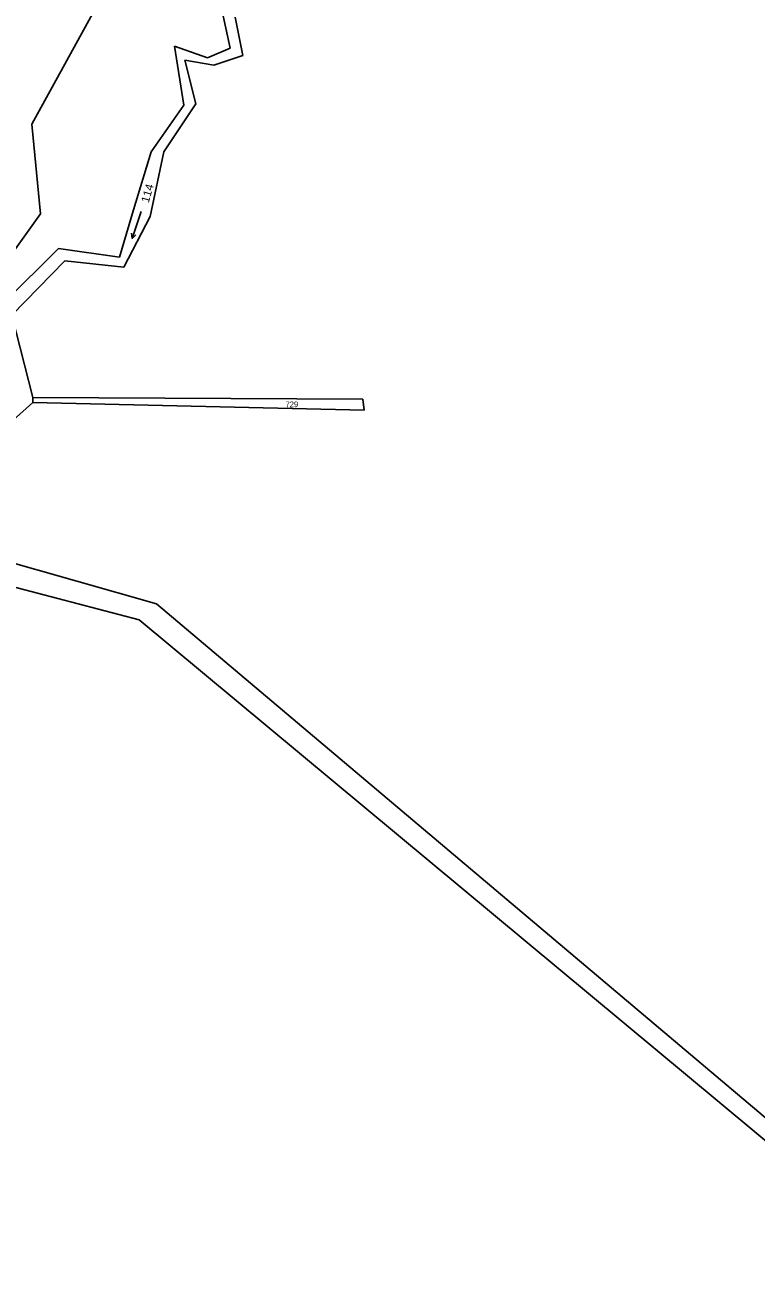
# Model space of a CAD drawing. Extents: x -727701 to -724405, y -960481 to -957284.
# Drawn here: x -725892.1 to -725736.8, y -958176 to -957912.5 of the extents above; entities that cross this region are included whole.
import ezdxf

# ---------------------------------------------------------------- set-up
doc = ezdxf.new("R2010")
doc.units = 0
doc.header["$LTSCALE"] = 0.68
doc.layers.add('1', color=7, linetype='Continuous', lineweight=25)
doc.layers.add('3', color=7, linetype='Continuous', lineweight=25)
doc.layers.add('2', color=7, linetype='Continuous')

msp = doc.modelspace()

# ---------------------------------------------------------------- linework, layer by layer
at = {"layer": '1'}
for p, q in [((-725890.59, -957933.61), (-725871.83, -957899.51)), ((-725848.48, -957917.46), (-725850.28, -957908.94)), ((-725845.74, -957919.01), (-725847.38, -957910.89)), ((-725860.26, -957917.04), (-725853.3, -957919.49)), ((-725858.28, -957929.53), (-725860.26, -957917.04)), ((-725853.3, -957919.49), (-725848.48, -957917.46)), ((-725851.92, -957921.04), (-725845.74, -957919.01)), ((-725858.09, -957920.03), (-725851.92, -957921.04)), ((-725855.78, -957929.29), (-725858.09, -957920.03)), ((-725865.22, -957939.5), (-725858.28, -957929.53)), ((-725862.54, -957939.5), (-725855.78, -957929.29)), ((-725888.74, -957952.67), (-725890.59, -957933.61)), ((-725869, -957951.78), (-725865.22, -957939.5)), ((-725865.47, -957953.23), (-725862.54, -957939.5)), ((-725902.42, -957971.61), (-725888.74, -957952.67)), ((-725871.92, -957961.86), (-725869, -957951.78)), ((-725871.04, -957963.97), (-725865.47, -957953.23)), ((-725896.43, -957971.51), (-725884.9, -957959.98)), ((-725884.9, -957959.98), (-725871.92, -957961.86)), ((-725894.85, -957974.2), (-725883.57, -957962.64)), ((-725883.57, -957962.64), (-725871.04, -957963.97)), ((-725890.33, -957991.63), (-725894.85, -957974.2)), ((-725912.35, -958012.26), (-725890.34, -957992.75)), ((-725890.34, -957992.75), (-725890.33, -957991.63)), ((-725890.34, -957992.75), (-725819.97, -957994.34)), ((-725890.33, -957991.63), (-725820.27, -957992.02)), ((-725819.97, -957994.34), (-725820.27, -957992.02)), ((-725864.08, -958035.53), (-725897.99, -958025.9)), ((-725899.62, -958030.56), (-725867.81, -958038.93)), ((-725699.79, -958174.29), (-725864.08, -958035.53)), ((-725867.81, -958038.93), (-725702.98, -958176))]:
    msp.add_line(p, q, dxfattribs=at)
at = {"layer": '3'}
msp.add_line((-725869.24, -957957.867), (-725869.415, -957956.783), dxfattribs=at)
msp.add_lwpolyline([(-725867.386, -957952.16), (-725869.24, -957957.867), (-725868.462, -957957.092)], dxfattribs=at)

# ---------------------------------------------------------------- texts
at = {"layer": '2', "width": 1.05}
msp.add_text('114', height=1.7, rotation=74, dxfattribs=at).set_placement((-725865.761, -957950.417))
at = {"layer": '2'}
msp.add_text('729', height=1.2, dxfattribs=at).set_placement((-725836.69, -957993.72))

doc.saveas('drawing.dxf')
